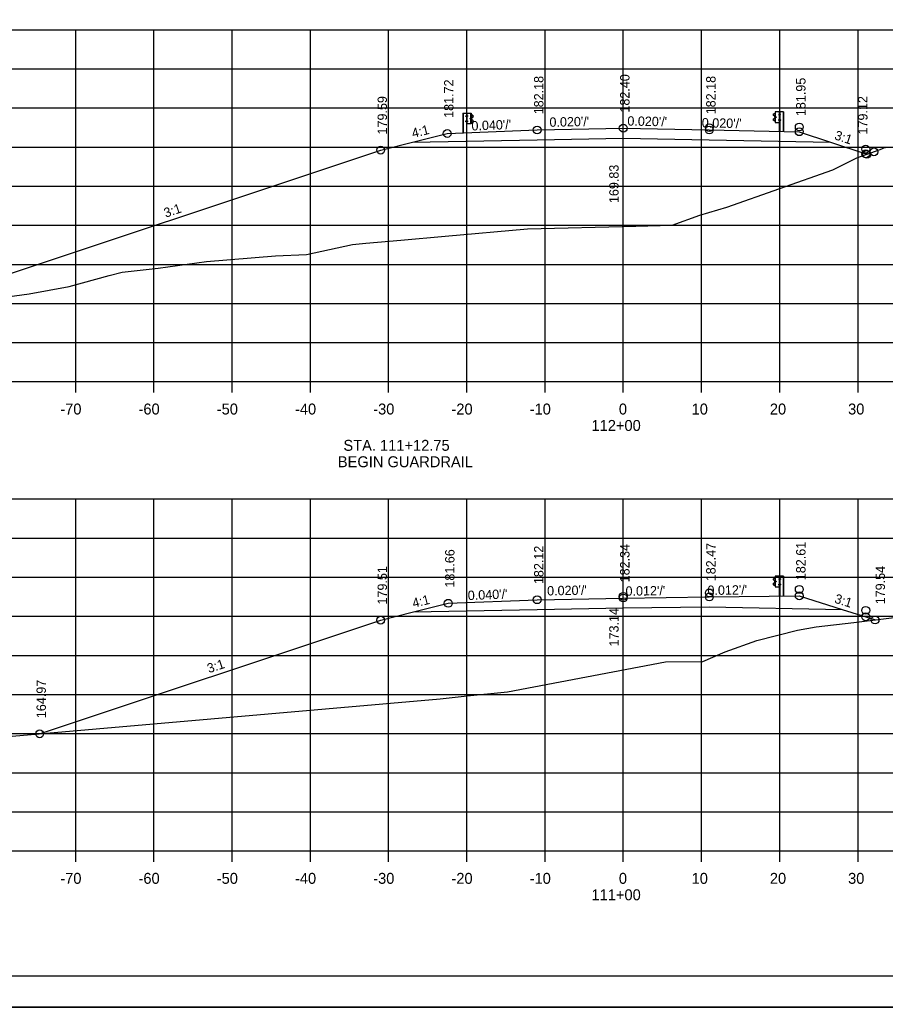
# Model space of a CAD drawing. Extents: x 915787 to 919910, y 133456 to 136717.
# Drawn here: x 916336.8 to 916447.5, y 134522.7 to 134649 of the extents above; entities that cross this region are included whole.
import ezdxf

# ---------------------------------------------------------------- set-up
doc = ezdxf.new("R2010")
doc.units = 0
for name, color, linetype in [('R_Axis', 7, 'Continuous'), ('R_Axis Annot', 7, 'Continuous'), ('R_Border', 7, 'Continuous'), ('R_Drive', 7, 'Continuous'), ('R_Exist Surface', 7, 'Continuous'), ('R_Fin Surface', 7, 'Continuous'), ('R_Grid', 7, 'Continuous'), ('R_No Plot', 7, 'Continuous'), ('R_Proposed Road', 7, 'Continuous'), ('R_Water', 7, 'Continuous'), ('R_Xsect Elev', 7, 'Continuous'), ('R_Xsect Slope', 7, 'Continuous')]:
    doc.layers.add(name, color=color, linetype=linetype)

msp = doc.modelspace()

# ---------------------------------------------------------------- linework, layer by layer
at = {"layer": 'R_Axis'}
for p, q in [((916273.98, 134602.7), (916553.98, 134602.7)), ((916343.98, 134601.3), (916343.98, 134602.7)), ((916353.98, 134601.3), (916353.98, 134602.7)), ((916363.98, 134601.3), (916363.98, 134602.7)), ((916373.98, 134601.3), (916373.98, 134602.7)), ((916383.98, 134601.3), (916383.98, 134602.7)), ((916393.98, 134601.3), (916393.98, 134602.7)), ((916403.98, 134601.3), (916403.98, 134602.7)), ((916413.98, 134601.3), (916413.98, 134602.7)), ((916423.98, 134601.3), (916423.98, 134602.7)), ((916433.98, 134601.3), (916433.98, 134602.7)), ((916443.98, 134601.3), (916443.98, 134602.7)), ((916273.98, 134542.7), (916553.98, 134542.7)), ((916343.98, 134541.3), (916343.98, 134542.7)), ((916353.98, 134541.3), (916353.98, 134542.7)), ((916363.98, 134541.3), (916363.98, 134542.7)), ((916373.98, 134541.3), (916373.98, 134542.7)), ((916383.98, 134541.3), (916383.98, 134542.7)), ((916393.98, 134541.3), (916393.98, 134542.7)), ((916403.98, 134541.3), (916403.98, 134542.7)), ((916413.98, 134541.3), (916413.98, 134542.7)), ((916423.98, 134541.3), (916423.98, 134542.7)), ((916433.98, 134541.3), (916433.98, 134542.7)), ((916443.98, 134541.3), (916443.98, 134542.7))]:
    msp.add_line(p, q, dxfattribs=at)
at = {"layer": 'R_Border'}
msp.add_line((916572.16, 134526.7), (916255.98, 134526.7), dxfattribs=at)
at = {"layer": 'R_Exist Surface'}
for points in [[(916334.22, 134613.4), (916338.02, 134613.91), (916343.13, 134614.88), (916348.26, 134616.27), (916349.92, 134616.69), (916354.51, 134617.23), (916360.69, 134618.07), (916369.54, 134618.8), (916373.5, 134618.97), (916379.37, 134620.23), (916381.08, 134620.41), (916385.56, 134620.77), (916391.22, 134621.3), (916401.74, 134622.26), (916415.6, 134622.57), (916420.22, 134622.72), (916423.76, 134623.98), (916427.2, 134625.01), (916440.75, 134629.77), (916443.82, 134631.33), (916446.83, 134632.36), (916447.12, 134632.52), (916447.28, 134632.58), (916447.48, 134632.62)], [(916324.58, 134556.38), (916390.57, 134562.15), (916394.01, 134562.54), (916399.17, 134563.05), (916419.37, 134566.87), (916424.13, 134566.92), (916427, 134568.15), (916431.05, 134569.61), (916436.24, 134570.94), (916438.64, 134571.37), (916443.45, 134571.91), (916450.67, 134572.79)]]:
    msp.add_lwpolyline(points, dxfattribs=at)
at = {"layer": 'R_Fin Surface'}
for points in [[(916328.31, 134614.08), (916382.97, 134632.3), (916387.04, 134633.32), (916391.47, 134634.42), (916402.97, 134634.88), (916413.97, 134635.1), (916424.97, 134634.88), (916436.47, 134634.65), (916440.46, 134633.32), (916444.97, 134631.82), (916445.23, 134631.82)], [(916387.04, 134633.32), (916402.97, 134633.63), (916413.97, 134633.85), (916424.97, 134633.63), (916440.46, 134633.32)], [(916339.37, 134557.68), (916382.97, 134572.21), (916387.15, 134573.26), (916391.6, 134574.37), (916402.97, 134574.82), (916413.97, 134575.04), (916424.97, 134575.18), (916436.47, 134575.32), (916441.96, 134573.59), (916446.21, 134572.25)], [(916387.15, 134573.26), (916402.97, 134573.57), (916413.97, 134573.79), (916424.97, 134573.93), (916441.96, 134573.59)]]:
    msp.add_lwpolyline(points, dxfattribs=at)
at = {"layer": 'R_Grid'}
for p, q in [((916273.98, 134647.7), (916553.98, 134647.7)), ((916343.98, 134602.7), (916343.98, 134647.7)), ((916353.98, 134602.7), (916353.98, 134647.7)), ((916363.98, 134602.7), (916363.98, 134647.7)), ((916373.98, 134602.7), (916373.98, 134647.7)), ((916383.98, 134602.7), (916383.98, 134647.7)), ((916393.98, 134602.7), (916393.98, 134647.7)), ((916403.98, 134602.7), (916403.98, 134647.7)), ((916413.98, 134602.7), (916413.98, 134647.7)), ((916423.98, 134602.7), (916423.98, 134647.7)), ((916433.98, 134602.7), (916433.98, 134647.7)), ((916443.98, 134602.7), (916443.98, 134647.7)), ((916273.98, 134642.7), (916553.98, 134642.7)), ((916273.98, 134637.7), (916553.98, 134637.7)), ((916273.98, 134632.7), (916553.98, 134632.7)), ((916273.98, 134627.7), (916553.98, 134627.7)), ((916273.98, 134622.7), (916553.98, 134622.7)), ((916273.98, 134617.7), (916553.98, 134617.7)), ((916273.98, 134612.7), (916553.98, 134612.7)), ((916273.98, 134607.7), (916553.98, 134607.7)), ((916273.98, 134602.7), (916553.98, 134602.7)), ((916273.98, 134587.7), (916553.98, 134587.7)), ((916343.98, 134542.7), (916343.98, 134587.7)), ((916353.98, 134542.7), (916353.98, 134587.7)), ((916363.98, 134542.7), (916363.98, 134587.7)), ((916373.98, 134542.7), (916373.98, 134587.7)), ((916383.98, 134542.7), (916383.98, 134587.7)), ((916393.98, 134542.7), (916393.98, 134587.7)), ((916403.98, 134542.7), (916403.98, 134587.7)), ((916413.98, 134542.7), (916413.98, 134587.7)), ((916423.98, 134542.7), (916423.98, 134587.7)), ((916433.98, 134542.7), (916433.98, 134587.7)), ((916443.98, 134542.7), (916443.98, 134587.7)), ((916273.98, 134582.7), (916553.98, 134582.7)), ((916273.98, 134577.7), (916553.98, 134577.7)), ((916273.98, 134572.7), (916553.98, 134572.7)), ((916273.98, 134567.7), (916553.98, 134567.7)), ((916273.98, 134562.7), (916553.98, 134562.7)), ((916273.98, 134557.7), (916553.98, 134557.7)), ((916273.98, 134552.7), (916553.98, 134552.7)), ((916273.98, 134547.7), (916553.98, 134547.7)), ((916273.98, 134542.7), (916553.98, 134542.7))]:
    msp.add_line(p, q, dxfattribs=at)
at = {"layer": 'R_No Plot'}
msp.add_line((916243.57, 134522.73), (916576.91, 134522.73), dxfattribs=at)
for points in [[(916243.57, 134736.06), (916576.91, 134736.06), (916576.91, 134522.72), (916243.57, 134522.72)], [(916489.9, 134732.16), (916489.9, 134722.28), (916525.63, 134722.28), (916525.63, 134719.36), (916548.83, 134719.36), (916548.83, 134696.15), (916572.16, 134696.15), (916572.16, 134526.7), (916255.98, 134526.7), (916255.98, 134732.16)]]:
    msp.add_lwpolyline(points, close=True, dxfattribs=at)
for centre in [(916402.97, 134634.88), (916402.97, 134634.88), (916413.97, 134635.1), (916413.97, 134635.1), (916424.97, 134635.18), (916424.97, 134634.88), (916436.47, 134635.26), (916391.47, 134634.42), (916391.47, 134634.42), (916436.47, 134634.65), (916382.97, 134632.3), (916382.97, 134632.3), (916444.97, 134632.43), (916444.97, 134631.82), (916445.11, 134631.77), (916446.02, 134632.08), (916424.97, 134575.69), (916436.47, 134576.14), (916391.6, 134574.37), (916391.6, 134574.37), (916402.97, 134574.82), (916402.97, 134574.82), (916413.97, 134575.26), (916413.97, 134575.04), (916424.97, 134575.18), (916436.47, 134575.32), (916444.97, 134573.46), (916382.97, 134572.21), (916382.97, 134572.21), (916444.97, 134572.64), (916446.16, 134572.24), (916339.37, 134557.68), (916339.37, 134557.68)]:
    msp.add_circle(centre, 0.5, dxfattribs=at)
at = {"layer": 'R_Proposed Road'}
for p, q in [((916393.47, 134637.02), (916393.47, 134634.5)), ((916393.5, 134637.02), (916393.5, 134634.5)), ((916393.87, 134636.61), (916393.87, 134636.7)), ((916393.93, 134636.72), (916393.88, 134636.72)), ((916393.93, 134636.69), (916393.88, 134636.69)), ((916393.93, 134636.62), (916393.88, 134636.62)), ((916393.93, 134636.59), (916393.88, 134636.59)), ((916393.93, 134636.62), (916393.89, 134636.62)), ((916394, 134637.02), (916393.93, 134637.02)), ((916393.93, 134636.59), (916393.93, 134636.72)), ((916393.97, 134634.5), (916393.97, 134637.02)), ((916394, 134637.02), (916393.99, 134637.02)), ((916394.05, 134636.65), (916394, 134636.65)), ((916394.01, 134636.71), (916394.06, 134636.71)), ((916394.01, 134636.59), (916394.06, 134636.59)), ((916394.06, 134636.71), (916394.06, 134636.59)), ((916394.5, 134635.65), (916394.5, 134637.01)), ((916394.64, 134636.8), (916394.53, 134636.86)), ((916394.63, 134636.79), (916394.54, 134636.84)), ((916394.58, 134636.47), (916394.76, 134636.58)), ((916394.6, 134636.45), (916394.77, 134636.55)), ((916394.76, 134636.68), (916394.63, 134636.79)), ((916394.77, 134636.7), (916394.64, 134636.8)), ((916433.15, 134636.88), (916433.28, 134636.98)), ((916433.33, 134636.63), (916433.16, 134636.74)), ((916433.17, 134636.86), (916433.3, 134636.97)), ((916433.34, 134636.65), (916433.17, 134636.76)), ((916433.28, 134636.98), (916433.4, 134637.04)), ((916433.3, 134636.97), (916433.39, 134637.02)), ((916433.37, 134636.45), (916433.36, 134636.58)), ((916433.39, 134636.45), (916433.39, 134636.58)), ((916433.43, 134635.83), (916433.43, 134637.19)), ((916433.44, 134636.45), (916433.44, 134636.58)), ((916433.44, 134636.58), (916433.49, 134636.58)), ((916433.44, 134636.55), (916433.49, 134636.55)), ((916433.5, 134636.47), (916433.5, 134636.56)), ((916433.92, 134636.89), (916433.87, 134636.89)), ((916433.87, 134636.89), (916433.87, 134636.77)), ((916433.87, 134636.83), (916433.93, 134636.83)), ((916433.92, 134636.77), (916433.87, 134636.77)), ((916433.93, 134637.2), (916433.93, 134637.2)), ((916433.93, 134637.2), (916434, 134637.2)), ((916433.96, 134634.68), (916433.96, 134637.2)), ((916434, 134636.77), (916434, 134636.9)), ((916434, 134636.9), (916434.05, 134636.9)), ((916434, 134636.87), (916434.05, 134636.87)), ((916434, 134636.8), (916434.04, 134636.8)), ((916434, 134636.8), (916434.05, 134636.8)), ((916434, 134636.77), (916434.05, 134636.77)), ((916434.05, 134636.79), (916434.05, 134636.88)), ((916434.42, 134637.2), (916434.42, 134634.68)), ((916434.45, 134637.2), (916434.45, 134634.68)), ((916393.86, 134635.92), (916393.86, 134636.01)), ((916393.92, 134636.03), (916393.87, 134636.03)), ((916393.92, 134636), (916393.87, 134636)), ((916393.92, 134635.93), (916393.87, 134635.93)), ((916393.92, 134635.9), (916393.87, 134635.9)), ((916393.92, 134635.93), (916393.88, 134635.93)), ((916393.92, 134635.9), (916393.92, 134636.03)), ((916394, 134635.65), (916393.96, 134635.65)), ((916394.05, 134635.96), (916394, 134635.96)), ((916394.06, 134636.03), (916394.01, 134636.03)), ((916394.06, 134635.9), (916394.01, 134635.9)), ((916394.06, 134635.9), (916394.06, 134636.03)), ((916394.43, 134636.28), (916394.43, 134636.38)), ((916394.49, 134636.39), (916394.44, 134636.39)), ((916394.49, 134636.36), (916394.44, 134636.36)), ((916394.49, 134636.3), (916394.44, 134636.3)), ((916394.49, 134636.3), (916394.44, 134636.3)), ((916394.49, 134636.27), (916394.44, 134636.27)), ((916394.49, 134636.27), (916394.49, 134636.39)), ((916394.53, 134635.81), (916394.63, 134635.87)), ((916394.53, 134635.79), (916394.65, 134635.85)), ((916394.54, 134636.27), (916394.54, 134636.4)), ((916394.56, 134636.27), (916394.56, 134636.4)), ((916394.73, 134636.1), (916394.58, 134636.2)), ((916394.75, 134636.12), (916394.59, 134636.22)), ((916394.63, 134635.87), (916394.76, 134635.98)), ((916394.65, 134635.85), (916394.77, 134635.96)), ((916433.28, 134636.03), (916433.15, 134636.14)), ((916433.29, 134636.05), (916433.17, 134636.16)), ((916433.18, 134636.3), (916433.33, 134636.4)), ((916433.19, 134636.28), (916433.35, 134636.38)), ((916433.39, 134635.98), (916433.28, 134636.03)), ((916433.4, 134635.99), (916433.29, 134636.05)), ((916433.44, 134636.48), (916433.48, 134636.48)), ((916433.44, 134636.48), (916433.49, 134636.48)), ((916433.44, 134636.45), (916433.49, 134636.45)), ((916433.87, 134636.08), (916433.87, 134636.21)), ((916433.87, 134636.21), (916433.92, 134636.21)), ((916433.87, 134636.15), (916433.93, 134636.15)), ((916433.87, 134636.08), (916433.92, 134636.08)), ((916433.93, 134635.83), (916433.96, 134635.83)), ((916434.01, 134636.08), (916434.01, 134636.21)), ((916434.01, 134636.21), (916434.06, 134636.21)), ((916434.01, 134636.18), (916434.06, 134636.18)), ((916434.01, 134636.11), (916434.05, 134636.11)), ((916434.01, 134636.11), (916434.06, 134636.11)), ((916434.01, 134636.08), (916434.06, 134636.08)), ((916434.06, 134636.1), (916434.06, 134636.19)), ((916433.16, 134577.5), (916433.29, 134577.6)), ((916433.33, 134577.25), (916433.16, 134577.36)), ((916433.17, 134577.48), (916433.3, 134577.59)), ((916433.34, 134577.27), (916433.17, 134577.38)), ((916433.29, 134577.6), (916433.4, 134577.66)), ((916433.3, 134577.59), (916433.39, 134577.64)), ((916433.37, 134577.07), (916433.36, 134577.2)), ((916433.39, 134577.07), (916433.39, 134577.2)), ((916433.43, 134576.45), (916433.43, 134577.81)), ((916433.44, 134577.07), (916433.44, 134577.2)), ((916433.44, 134577.2), (916433.49, 134577.2)), ((916433.92, 134577.51), (916433.87, 134577.51)), ((916433.87, 134577.51), (916433.87, 134577.39)), ((916433.87, 134577.45), (916433.93, 134577.45)), ((916433.92, 134577.39), (916433.87, 134577.39)), ((916433.93, 134577.82), (916433.93, 134577.82)), ((916433.93, 134577.82), (916434, 134577.82)), ((916433.96, 134575.3), (916433.96, 134577.82)), ((916434, 134577.39), (916434, 134577.52)), ((916434, 134577.52), (916434.05, 134577.52)), ((916434, 134577.49), (916434.05, 134577.49)), ((916434, 134577.42), (916434.04, 134577.42)), ((916434, 134577.42), (916434.05, 134577.42)), ((916434, 134577.39), (916434.05, 134577.39)), ((916434.05, 134577.41), (916434.05, 134577.5)), ((916434.42, 134577.82), (916434.42, 134575.3)), ((916434.45, 134577.82), (916434.45, 134575.3)), ((916433.28, 134576.65), (916433.15, 134576.76)), ((916433.29, 134576.67), (916433.17, 134576.78)), ((916433.18, 134576.92), (916433.34, 134577.02)), ((916433.19, 134576.9), (916433.35, 134577)), ((916433.39, 134576.59), (916433.28, 134576.65)), ((916433.4, 134576.61), (916433.29, 134576.67)), ((916433.44, 134577.16), (916433.49, 134577.16)), ((916433.44, 134577.1), (916433.49, 134577.1)), ((916433.44, 134577.1), (916433.49, 134577.1)), ((916433.44, 134577.07), (916433.49, 134577.07)), ((916433.5, 134577.09), (916433.5, 134577.18)), ((916433.87, 134576.7), (916433.87, 134576.83)), ((916433.87, 134576.83), (916433.92, 134576.83)), ((916433.87, 134576.76), (916433.93, 134576.76)), ((916433.87, 134576.7), (916433.92, 134576.7)), ((916433.93, 134576.45), (916433.96, 134576.45)), ((916434.01, 134576.7), (916434.01, 134576.83)), ((916434.01, 134576.83), (916434.06, 134576.83)), ((916434.01, 134576.8), (916434.06, 134576.8)), ((916434.01, 134576.73), (916434.05, 134576.73)), ((916434.01, 134576.73), (916434.06, 134576.73)), ((916434.01, 134576.7), (916434.06, 134576.7)), ((916434.06, 134576.72), (916434.06, 134576.81))]:
    msp.add_line(p, q, dxfattribs=at)
for points in [[(916393.47, 134637.02), (916393.93, 134637.02), (916393.93, 134634.5)], [(916434.45, 134637.2), (916434, 134637.2), (916434, 134634.68)], [(916434.45, 134577.82), (916434, 134577.82), (916434, 134575.3)]]:
    msp.add_lwpolyline(points, dxfattribs=at)
for points in [[(916393.87, 134636.68), (916393.87, 134636.62), (916393.85, 134636.62), (916393.85, 134636.68)], [(916393.93, 134636.74), (916393.93, 134636.57), (916393.94, 134636.57), (916393.94, 134636.74)], [(916394.52, 134637.02), (916394.52, 134635.65), (916394, 134635.65), (916394, 134637.02)], [(916394.05, 134636.71), (916394.05, 134636.59), (916394, 134636.59), (916394, 134636.71)], [(916433.4, 134637.2), (916433.4, 134635.83), (916433.93, 134635.83), (916433.93, 134637.2)], [(916433.44, 134636.6), (916433.44, 134636.43), (916433.43, 134636.43), (916433.43, 134636.6)], [(916433.5, 134636.55), (916433.5, 134636.48), (916433.52, 134636.48), (916433.52, 134636.55)], [(916433.87, 134636.89), (916433.87, 134636.77), (916433.93, 134636.77), (916433.93, 134636.89)], [(916434, 134636.92), (916434, 134636.75), (916433.99, 134636.75), (916433.99, 134636.92)], [(916434.05, 134636.87), (916434.05, 134636.8), (916434.08, 134636.8), (916434.08, 134636.87)], [(916393.86, 134636), (916393.86, 134635.93), (916393.84, 134635.93), (916393.84, 134636)], [(916393.92, 134636.05), (916393.92, 134635.88), (916393.93, 134635.88), (916393.93, 134636.05)], [(916394.05, 134636.03), (916394.05, 134635.9), (916394, 134635.9), (916394, 134636.03)], [(916394.43, 134636.36), (916394.43, 134636.3), (916394.4, 134636.3), (916394.4, 134636.36)], [(916394.48, 134636.41), (916394.48, 134636.25), (916394.49, 134636.25), (916394.49, 134636.41)], [(916433.87, 134636.21), (916433.87, 134636.08), (916433.93, 134636.08), (916433.93, 134636.21)], [(916434.01, 134636.23), (916434.01, 134636.06), (916434, 134636.06), (916434, 134636.23)], [(916434.07, 134636.18), (916434.07, 134636.11), (916434.09, 134636.11), (916434.09, 134636.18)], [(916433.4, 134577.82), (916433.4, 134576.45), (916433.93, 134576.45), (916433.93, 134577.82)], [(916433.44, 134577.22), (916433.44, 134577.05), (916433.43, 134577.05), (916433.43, 134577.22)], [(916433.87, 134577.51), (916433.87, 134577.39), (916433.93, 134577.39), (916433.93, 134577.51)], [(916434, 134577.54), (916434, 134577.37), (916433.99, 134577.37), (916433.99, 134577.54)], [(916434.06, 134577.49), (916434.06, 134577.42), (916434.08, 134577.42), (916434.08, 134577.49)], [(916433.5, 134577.16), (916433.5, 134577.1), (916433.52, 134577.1), (916433.52, 134577.16)], [(916433.87, 134576.83), (916433.87, 134576.7), (916433.93, 134576.7), (916433.93, 134576.83)], [(916434.01, 134576.85), (916434.01, 134576.68), (916434, 134576.68), (916434, 134576.85)], [(916434.07, 134576.8), (916434.07, 134576.73), (916434.09, 134576.73), (916434.09, 134576.8)]]:
    msp.add_lwpolyline(points, close=True, dxfattribs=at)
for centre, radius, start, end in [((916393.9, 134636.7), 0.022, 134.5745, 222.2244), ((916393.97, 134636.65), 0.0922, 159.7423, 200.2577), ((916393.9, 134636.61), 0.025, 140.9334, 216.6234), ((916394.73, 134636.63), 0.062, 299.2499, 57.9783), ((916394.73, 134636.63), 0.0856, 299.2499, 57.9783), ((916433.2, 134636.81), 0.0856, 122.0217, 240.7501), ((916433.2, 134636.81), 0.062, 122.0217, 240.7501), ((916433.3, 134636.58), 0.0622, 4.9556, 61.894), ((916433.37, 134636.51), 0.0453, 93.9303, 257.0446), ((916433.3, 134636.58), 0.0865, 4.9556, 61.894), ((916433.47, 134636.56), 0.022, 317.7756, 45.4255), ((916433.4, 134636.51), 0.0922, 339.7423, 20.2577), ((916434.03, 134636.88), 0.022, 317.7756, 45.4255), ((916433.96, 134636.84), 0.0922, 339.7423, 20.2577), ((916434.03, 134636.79), 0.025, 323.3766, 39.0666), ((916393.89, 134636.01), 0.022, 134.5745, 222.2244), ((916393.96, 134635.96), 0.0922, 159.7423, 200.2577), ((916393.89, 134635.92), 0.025, 140.9334, 216.6234), ((916394.45, 134636.38), 0.022, 134.5745, 222.2244), ((916394.52, 134636.33), 0.0922, 159.7423, 200.2577), ((916394.46, 134636.28), 0.025, 140.9334, 216.6234), ((916394.63, 134636.39), 0.0865, 118.106, 175.0444), ((916394.61, 134636.26), 0.0703, 171.7804, 246.8536), ((916394.63, 134636.39), 0.0622, 118.106, 175.0444), ((916394.56, 134636.33), 0.0453, 282.9554, 86.0697), ((916394.61, 134636.26), 0.0462, 171.7804, 246.8536), ((916394.69, 134636.03), 0.0854, 325.2184, 59.12), ((916394.69, 134636.03), 0.109, 325.2184, 59.12), ((916433.24, 134636.21), 0.109, 120.88, 214.7816), ((916433.24, 134636.21), 0.0854, 120.88, 214.7816), ((916433.32, 134636.44), 0.0462, 293.1464, 8.2196), ((916433.32, 134636.44), 0.0703, 293.1464, 8.2196), ((916433.47, 134636.47), 0.025, 323.3766, 39.0666), ((916434.04, 134636.19), 0.022, 317.7756, 45.4255), ((916433.97, 134636.15), 0.0922, 339.7423, 20.2577), ((916434.04, 134636.1), 0.025, 323.3766, 39.0666), ((916433.2, 134577.43), 0.0856, 122.0217, 240.7501), ((916433.2, 134577.43), 0.062, 122.0217, 240.7501), ((916433.3, 134577.19), 0.0622, 4.9556, 61.894), ((916433.3, 134577.19), 0.0865, 4.9556, 61.894), ((916433.47, 134577.18), 0.022, 317.7756, 45.4255), ((916434.03, 134577.5), 0.022, 317.7756, 45.4255), ((916433.96, 134577.45), 0.0922, 339.7423, 20.2577), ((916434.03, 134577.41), 0.025, 323.3766, 39.0666), ((916433.24, 134576.83), 0.109, 120.88, 214.7816), ((916433.24, 134576.83), 0.0854, 120.88, 214.7816), ((916433.37, 134577.13), 0.0453, 93.9303, 257.0446), ((916433.32, 134577.06), 0.0462, 293.1464, 8.2196), ((916433.32, 134577.06), 0.0703, 293.1464, 8.2196), ((916433.4, 134577.13), 0.0922, 339.7423, 20.2577), ((916433.47, 134577.08), 0.025, 323.3766, 39.0666), ((916434.04, 134576.81), 0.022, 317.7756, 45.4255), ((916433.97, 134576.76), 0.0922, 339.7423, 20.2577), ((916434.04, 134576.72), 0.025, 323.3766, 39.0666)]:
    msp.add_arc(centre, radius, start, end, dxfattribs=at)
at = {"layer": 'R_Water'}
msp.add_line((916446.16, 134572.24), (916446.16, 134572.24), dxfattribs=at)

# ---------------------------------------------------------------- texts
at = {"layer": 'R_Axis Annot'}
for s, p in [('-70', (916342.01, 134598.5)), ('-60', (916352.01, 134598.5)), ('-50', (916362.01, 134598.5)), ('-40', (916372.01, 134598.5)), ('-30', (916382.01, 134598.5)), ('-20', (916392.01, 134598.5)), ('-10', (916402.01, 134598.5)), ('0', (916413.41, 134598.5)), ('10', (916422.71, 134598.5)), ('20', (916432.71, 134598.5)), ('30', (916442.71, 134598.5)), ('112+00', (916409.91, 134596.4)), ('-70', (916342.01, 134538.5)), ('-60', (916352.01, 134538.5)), ('-50', (916362.01, 134538.5)), ('-40', (916372.01, 134538.5)), ('-30', (916382.01, 134538.5)), ('-20', (916392.01, 134538.5)), ('-10', (916402.01, 134538.5)), ('0', (916413.41, 134538.5)), ('10', (916422.71, 134538.5)), ('20', (916432.71, 134538.5)), ('30', (916442.71, 134538.5)), ('111+00', (916409.91, 134536.4))]:
    msp.add_text(s, height=1.4, dxfattribs=at).set_placement(p)
at = {"layer": 'R_Drive'}
for s, p in [('STA. 111+12.75', (916378.2, 134593.86)), ('BEGIN GUARDRAIL', (916377.49, 134591.76))]:
    msp.add_text(s, height=1.4, dxfattribs=at).set_placement(p)
at = {"layer": 'R_Xsect Elev'}
for s, p in [('182.18', (916403.77, 134636.88)), ('182.40', (916414.77, 134637.1)), ('182.18', (916425.77, 134636.88)), ('181.72', (916392.27, 134636.42)), ('181.95', (916437.27, 134636.65)), ('179.59', (916383.77, 134634.3)), ('179.12', (916445.19, 134634.3)), ('169.83', (916413.38, 134625.53)), ('181.66', (916392.4, 134576.37)), ('182.12', (916403.77, 134576.82)), ('182.34', (916414.77, 134577.04)), ('182.47', (916425.77, 134577.18)), ('182.61', (916437.27, 134577.32)), ('179.51', (916383.77, 134574.21)), ('179.54', (916447.43, 134574.24)), ('173.14', (916413.38, 134568.85)), ('164.97', (916340.17, 134559.68))]:
    msp.add_text(s, height=1.2, rotation=90, dxfattribs=at).set_placement(p)
at = {"layer": 'R_Xsect Slope'}
for s, rotation, p in [("0.020'/'", 1.1458, (916404.55, 134635.28)), ("0.020'/'", 358.8542, (916414.49, 134635.44)), ('4:1', 14.0362, (916387.1, 134633.85)), ("0.040'/'", 2.2906, (916394.59, 134634.8)), ("0.020'/'", 358.8542, (916424, 134635.21)), ('3:1', 341.5651, (916440.88, 134633.71)), ('3:1', 18.4349, (916355.48, 134623.66)), ("0.040'/'", 2.2906, (916394.12, 134574.77)), ("0.020'/'", 1.1458, (916404.25, 134575.36)), ("0.012'/'", 0.7039, (916414.27, 134575.33)), ("0.012'/'", 0.7039, (916424.74, 134575.43)), ('4:1', 14.0362, (916387.17, 134573.77)), ('3:1', 342.4939, (916440.88, 134574.46)), ('3:1', 18.4349, (916361.01, 134565.42))]:
    msp.add_text(s, height=1.2, rotation=rotation, dxfattribs=at).set_placement(p)

doc.saveas('drawing.dxf')
